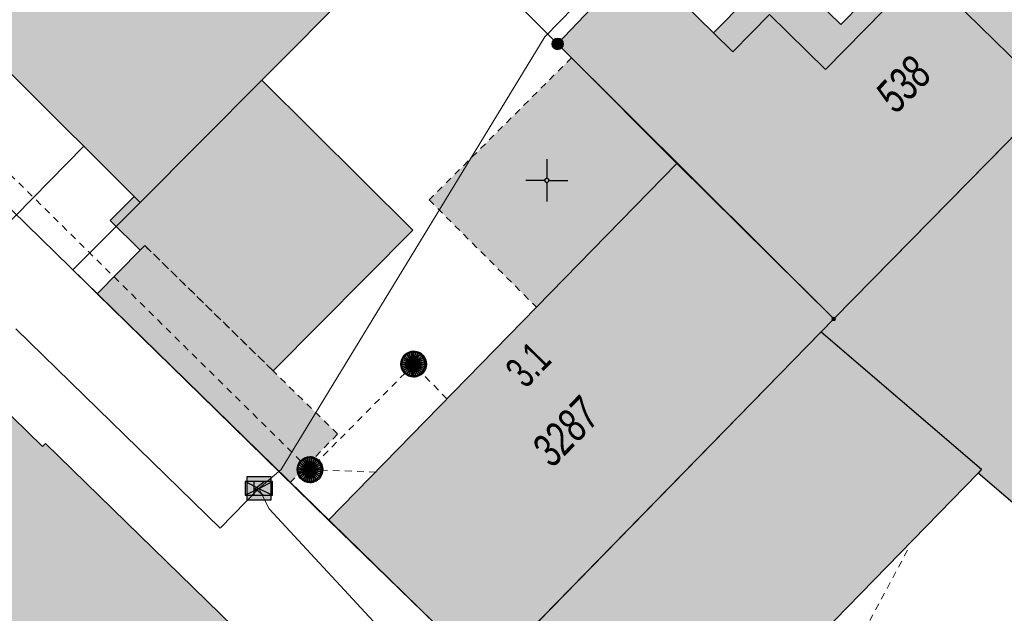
# Model space of a CAD drawing. Header units: metres. Extents: x 2695560 to 2696939, y 1260491 to 1262050.
# Tile 295 of 656: x 2695860 to 2695889, y 1260937 to 1260955. Entities that reach past the tile are written whole.
import ezdxf

# ---------------------------------------------------------------- set-up
doc = ezdxf.new("R2010")
doc.units = ezdxf.units.M
doc.linetypes.add('AUSGEZOGEN', pattern=[0])
doc.linetypes.add('VERDECKT2_S2', pattern=[0.36, 0.2, -0.16])
for name, color, linetype in [('XR$1$AV_Flächen (EO)', 7, 'AUSGEZOGEN'), ('XR$1$AV_Gebäudeflächen (BB)', 7, 'AUSGEZOGEN'), ('XR$1$AV_Gebäudeflächen (EO)', 7, 'AUSGEZOGEN'), ('XR$1$AV_Gebäudeflächen ut.', 7, 'AUSGEZOGEN'), ('XR$1$AV_Grenzpunkte', 7, 'AUSGEZOGEN'), ('XR$1$AV_Haus-Nr.', 7, 'AUSGEZOGEN'), ('XR$1$AV_Koordinatennetzpunkte', 7, 'AUSGEZOGEN'), ('XR$1$AV_Linien (BB)', 7, 'AUSGEZOGEN'), ('XR$1$AV_Linien (EO)', 7, 'AUSGEZOGEN'), ('XR$1$AV_Versicherung-Nr.', 7, 'AUSGEZOGEN'), ('XR$1$AW_LK_Schachtdeckel', 24, 'AUSGEZOGEN'), ('XR$1$Liegenschaftsgrenzen', 7, 'AUSGEZOGEN'), ('XR$1$PFAV', 255, 'AUSGEZOGEN'), ('XR$1$PFAW', 255, 'AUSGEZOGEN'), ('XR$1$PFWFM', 255, 'AUSGEZOGEN'), ('XR$1$TV_LK_KNOTEN', 92, 'AUSGEZOGEN')]:
    doc.layers.add(name, color=color, linetype=linetype)
for name, color, linetype, lineweight in [('XR$2$ABW-Linie-R-ungenau', 4, 'VERDECKT2_S2', 18), ('XR$2$ABW-Punkt', 6, 'AUSGEZOGEN', 18), ('XR$2$KOM-Linie-U-genau', 91, 'AUSGEZOGEN', 18), ('XR$2$KOM-Punkt-U', 91, 'AUSGEZOGEN', 18)]:
    doc.layers.add(name, color=color, linetype=linetype, lineweight=lineweight)
doc.styles.add('ARIAL', font='arial.ttf')

# ---------------------------------------------------------------- blocks, each defined once
blk = doc.blocks.new('BWAV20')
at = {"true_color": 0x000000, "transparency": 33554687}
blk.add_hatch(color=18, dxfattribs=at).paths.add_polyline_path([(0.167, 0), (0.163, 0.034), (0.153, 0.066), (0.137, 0.095), (0.115, 0.121), (0.088, 0.141), (0.058, 0.156), (0.025, 0.165), (-0.008, 0.166), (-0.042, 0.161), (-0.073, 0.15), (-0.102, 0.132), (-0.126, 0.109), (-0.146, 0.081), (-0.159, 0.05), (-0.166, 0.017), (-0.166, -0.017), (-0.159, -0.05), (-0.146, -0.081), (-0.126, -0.109), (-0.102, -0.132), (-0.073, -0.15), (-0.042, -0.161), (-0.008, -0.166), (0.025, -0.165), (0.058, -0.156), (0.088, -0.141), (0.115, -0.121), (0.137, -0.095), (0.153, -0.066), (0.163, -0.034)])
at = {"layer": 'XR$1$PFAV', "transparency": 33554687}
blk.add_hatch(color=7, dxfattribs=at).paths.add_polyline_path([(0.5, 0), (0.49, 0.101), (0.459, 0.197), (0.41, 0.286), (0.344, 0.362), (0.264, 0.424), (0.174, 0.469), (0.076, 0.494), (-0.025, 0.499), (-0.125, 0.484), (-0.22, 0.449), (-0.306, 0.395), (-0.379, 0.326), (-0.437, 0.243), (-0.477, 0.15), (-0.497, 0.051), (-0.497, -0.051), (-0.477, -0.15), (-0.437, -0.243), (-0.379, -0.326), (-0.306, -0.395), (-0.22, -0.449), (-0.125, -0.484), (-0.025, -0.499), (0.076, -0.494), (0.174, -0.469), (0.264, -0.424), (0.344, -0.362), (0.41, -0.286), (0.459, -0.197), (0.49, -0.101)])
blk = doc.blocks.new('BAV15')
at = {"layer": 'XR$1$PFAV', "transparency": 33554687}
blk.add_hatch(color=7, dxfattribs=at).paths.add_polyline_path([(0.5, 0), (0.49, 0.101), (0.459, 0.197), (0.41, 0.286), (0.344, 0.362), (0.264, 0.424), (0.174, 0.469), (0.076, 0.494), (-0.025, 0.499), (-0.125, 0.484), (-0.22, 0.449), (-0.306, 0.395), (-0.379, 0.326), (-0.437, 0.243), (-0.477, 0.15), (-0.497, 0.051), (-0.497, -0.051), (-0.477, -0.15), (-0.437, -0.243), (-0.379, -0.326), (-0.306, -0.395), (-0.22, -0.449), (-0.125, -0.484), (-0.025, -0.499), (0.076, -0.494), (0.174, -0.469), (0.264, -0.424), (0.344, -0.362), (0.41, -0.286), (0.459, -0.197), (0.49, -0.101)])
at = {"color": 7, "transparency": 33554687}
for start, end in [(90, 270), (270, 90)]:
    blk.add_arc((0, 0), 0.5, start, end, dxfattribs=at)
at = {"layer": 'XR$1$PFAV', "transparency": 33554687}
blk.add_circle((0, 0), 0.5, dxfattribs=at)
blk = doc.blocks.new('BAV2041')
at = {"color": 7, "transparency": 33554687}
for p, q in [((0, 0.5), (0, 0.05)), ((-0.05, 0), (-0.5, 0)), ((0.05, 0), (0.5, 0)), ((0, -0.05), (0, -0.5))]:
    blk.add_line(p, q, dxfattribs=at)
blk.add_circle((0, 0), 0.05, dxfattribs=at)
for start, end in [(90, 270), (270, 90)]:
    blk.add_arc((0, 0), 0.05, start, end, dxfattribs=at)
blk = doc.blocks.new('BAW2088')
at = {"layer": 'XR$1$PFAW', "transparency": 33554687}
blk.add_hatch(color=253, dxfattribs=at).paths.add_polyline_path([(0.51, 0), (0.5, 0.101), (0.47, 0.197), (0.421, 0.286), (0.355, 0.362), (0.275, 0.424), (0.184, 0.469), (0.086, 0.494), (-0.015, 0.499), (-0.115, 0.484), (-0.21, 0.449), (-0.296, 0.395), (-0.369, 0.326), (-0.427, 0.243), (-0.467, 0.15), (-0.487, 0.051), (-0.487, -0.051), (-0.467, -0.15), (-0.427, -0.243), (-0.369, -0.326), (-0.296, -0.395), (-0.21, -0.449), (-0.115, -0.484), (-0.015, -0.499), (0.086, -0.494), (0.184, -0.469), (0.275, -0.424), (0.355, -0.362), (0.421, -0.286), (0.47, -0.197), (0.5, -0.101)])
at = {"transparency": 33554687}
for start, end in [(91.1948, 268.8052), (268.8052, 91.1948)]:
    blk.add_arc((0.01, 0), 0.5, start, end, dxfattribs=at)
at = {"layer": 'XR$1$PFAW', "transparency": 33554687}
blk.add_circle((0.01, 0), 0.5, dxfattribs=at)
blk = doc.blocks.new('BTV1')
at = {"layer": 'XR$1$PFWFM', "transparency": 33554687}
blk.add_hatch(color=7, dxfattribs=at).paths.add_polyline_path([(-0.5, 0.5), (-0.5, -0.5), (0.5, -0.5), (0.5, 0.5)])
at = {"color": 92, "transparency": 33554687}
for p, q in [((-0.219, 0.321), (-0.219, -0.298)), ((-0.208, -0.05), (0.23, 0.31)), ((-0.159, 0.001), (0.192, -0.283))]:
    blk.add_line(p, q, dxfattribs=at)
blk.add_polyline3d([(-0.5, 0.5, 0.993), (0.5, 0.5, 0.993), (0.5, -0.5, 0.993), (-0.5, -0.5, 0.993)], close=True, dxfattribs=at)
blk = doc.blocks.new('KOM-BAUWERK-U')
at = {"layer": 'XR$2$KOM-Punkt-U', "linetype": 'AUSGEZOGEN', "lineweight": 25, "transparency": 33554687}
blk.add_polyline3d([(-400, -200, 2500), (400, -200, 2500), (400, 200, 2500), (-400, 200, 2500)], close=True, dxfattribs=at)
for points in [[(-400, 200, 2500), (0, 0, 2500), (400, -200, 2500)], [(-400, -200, 2500), (0, 0, 2500), (400, 200, 2500)]]:
    blk.add_polyline3d(points, dxfattribs=at)
blk = doc.blocks.new('ABW-SCHLAMMSAMMLER_RUND')
at = {"layer": 'XR$2$ABW-Punkt', "linetype": 'AUSGEZOGEN', "lineweight": 13, "transparency": 33554687}
for p, q in [((-70, 75, 2500), (70, 75, 2500)), ((-70, -75, 2500), (70, -75, 2500))]:
    blk.add_line(p, q, dxfattribs=at)
blk.add_polyline3d([(90, 0, 2500), (0, 0, 2500), (-90, 0, 2500)], dxfattribs=at)
at = {"layer": 'XR$2$ABW-Punkt', "linetype": 'AUSGEZOGEN', "lineweight": 25, "transparency": 33554687}
for points in [[(-147, 29, 2500), (0, 0, 2500), (-150, 0, 2500)], [(-147, 29), (0, 0), (-150, 0)], [(-147, 29, 2500), (-147, 29), (-150, 0), (-150, 0, 2500)], [(-150, 0, 2500), (0, 0, 2500), (-147, -29, 2500)], [(-150, 0), (0, 0), (-147, -29)], [(-139, 57, 2500), (0, 0, 2500), (-147, 29, 2500)], [(-139, 57), (0, 0), (-147, 29)], [(-139, 57, 2500), (-139, 57), (-147, 29), (-147, 29, 2500)], [(-147, -29, 2500), (0, 0, 2500), (-139, -57, 2500)], [(-147, -29), (0, 0), (-139, -57)], [(-125, 83, 2500), (0, 0, 2500), (-139, 57, 2500)], [(-125, 83), (0, 0), (-139, 57)], [(-125, 83, 2500), (-125, 83), (-139, 57), (-139, 57, 2500)], [(-139, -57, 2500), (0, 0, 2500), (-125, -83, 2500)], [(-139, -57), (0, 0), (-125, -83)], [(-106, 106, 2500), (0, 0, 2500), (-125, 83, 2500)], [(-106, 106), (0, 0), (-125, 83)], [(-106, 106, 2500), (-106, 106), (-125, 83), (-125, 83, 2500)], [(-125, -83, 2500), (0, 0, 2500), (-106, -106, 2500)], [(-125, -83), (0, 0), (-106, -106)], [(-83, 125, 2500), (0, 0, 2500), (-106, 106, 2500)], [(-83, 125), (0, 0), (-106, 106)], [(-83, 125, 2500), (-83, 125), (-106, 106), (-106, 106, 2500)], [(-106, -106, 2500), (0, 0, 2500), (-83, -125, 2500)], [(-106, -106), (0, 0), (-83, -125)], [(-57, 139, 2500), (0, 0, 2500), (-83, 125, 2500)], [(-57, 139), (0, 0), (-83, 125)], [(-57, 139, 2500), (-57, 139), (-83, 125), (-83, 125, 2500)], [(-83, -125, 2500), (0, 0, 2500), (-57, -139, 2500)], [(-83, -125), (0, 0), (-57, -139)], [(-29, 147, 2500), (0, 0, 2500), (-57, 139, 2500)], [(-29, 147), (0, 0), (-57, 139)], [(-29, 147, 2500), (-29, 147), (-57, 139), (-57, 139, 2500)], [(-57, -139, 2500), (0, 0, 2500), (-29, -147, 2500)], [(-57, -139), (0, 0), (-29, -147)], [(0, 150, 2500), (0, 0, 2500), (-29, 147, 2500)], [(0, 150), (0, 0), (-29, 147)], [(0, 150, 2500), (0, 150), (-29, 147), (-29, 147, 2500)], [(-29, -147, 2500), (0, 0, 2500), (0, -150, 2500)], [(-29, -147), (0, 0), (0, -150)], [(29, 147, 2500), (0, 0, 2500), (0, 150, 2500)], [(29, 147), (0, 0), (0, 150)], [(29, 147, 2500), (29, 147), (0, 150), (0, 150, 2500)], [(57, 139, 2500), (0, 0, 2500), (29, 147, 2500)], [(57, 139), (0, 0), (29, 147)], [(83, 125, 2500), (0, 0, 2500), (57, 139, 2500)], [(83, 125), (0, 0), (57, 139)], [(106, 106, 2500), (0, 0, 2500), (83, 125, 2500)], [(106, 106), (0, 0), (83, 125)], [(125, 83, 2500), (0, 0, 2500), (106, 106, 2500)], [(125, 83), (0, 0), (106, 106)], [(139, 57, 2500), (0, 0, 2500), (125, 83, 2500)], [(139, 57), (0, 0), (125, 83)], [(147, 29, 2500), (0, 0, 2500), (139, 57, 2500)], [(147, 29), (0, 0), (139, 57)], [(150, 0, 2500), (0, 0, 2500), (147, 29, 2500)], [(150, 0), (0, 0), (147, 29)], [(0, -150, 2500), (0, 0, 2500), (29, -147, 2500)], [(29, -147, 2500), (0, 0, 2500), (57, -139, 2500)], [(57, -139, 2500), (0, 0, 2500), (83, -125, 2500)], [(83, -125, 2500), (0, 0, 2500), (106, -106, 2500)], [(106, -106, 2500), (0, 0, 2500), (125, -83, 2500)], [(125, -83, 2500), (0, 0, 2500), (139, -57, 2500)], [(139, -57, 2500), (0, 0, 2500), (147, -29, 2500)], [(147, -29, 2500), (0, 0, 2500), (150, 0, 2500)], [(0, -150), (0, 0), (29, -147)], [(29, -147), (0, 0), (57, -139)], [(57, -139), (0, 0), (83, -125)], [(83, -125), (0, 0), (106, -106)], [(106, -106), (0, 0), (125, -83)], [(125, -83), (0, 0), (139, -57)], [(139, -57), (0, 0), (147, -29)], [(147, -29), (0, 0), (150, 0)], [(57, 139, 2500), (57, 139), (29, 147), (29, 147, 2500)], [(83, 125, 2500), (83, 125), (57, 139), (57, 139, 2500)], [(106, 106, 2500), (106, 106), (83, 125), (83, 125, 2500)], [(125, 83, 2500), (125, 83), (106, 106), (106, 106, 2500)], [(139, 57, 2500), (139, 57), (125, 83), (125, 83, 2500)], [(147, 29, 2500), (147, 29), (139, 57), (139, 57, 2500)], [(150, 0, 2500), (150, 0), (147, 29), (147, 29, 2500)], [(-150, 0, 2500), (-150, 0), (-147, -29), (-147, -29, 2500)], [(-147, -29, 2500), (-147, -29), (-139, -57), (-139, -57, 2500)], [(-139, -57, 2500), (-139, -57), (-125, -83), (-125, -83, 2500)], [(-125, -83, 2500), (-125, -83), (-106, -106), (-106, -106, 2500)], [(-106, -106, 2500), (-106, -106), (-83, -125), (-83, -125, 2500)], [(-83, -125, 2500), (-83, -125), (-57, -139), (-57, -139, 2500)], [(-57, -139, 2500), (-57, -139), (-29, -147), (-29, -147, 2500)], [(-29, -147, 2500), (-29, -147), (0, -150), (0, -150, 2500)], [(0, -150, 2500), (0, -150), (29, -147), (29, -147, 2500)], [(29, -147, 2500), (29, -147), (57, -139), (57, -139, 2500)], [(57, -139, 2500), (57, -139), (83, -125), (83, -125, 2500)], [(83, -125, 2500), (83, -125), (106, -106), (106, -106, 2500)], [(106, -106, 2500), (106, -106), (125, -83), (125, -83, 2500)], [(125, -83, 2500), (125, -83), (139, -57), (139, -57, 2500)], [(139, -57, 2500), (139, -57), (147, -29), (147, -29, 2500)], [(147, -29, 2500), (147, -29), (150, 0), (150, 0, 2500)]]:
    blk.add_3dface(points, dxfattribs=at)
blk = doc.blocks.new('ABW-DECKEL')
at = {"layer": 'XR$2$ABW-Punkt', "linetype": 'AUSGEZOGEN', "lineweight": 25, "transparency": 33554687}
for points in [[(-134, 323, 2500), (0, 0, 2500), (-194, 291, 2500)], [(-134, 323), (0, 0), (-194, 291)], [(-134, 323, 2500), (-134, 323), (-194, 291), (-194, 291, 2500)], [(-68, 343, 2500), (0, 0, 2500), (-134, 323, 2500)], [(-68, 343), (0, 0), (-134, 323)], [(-68, 343, 2500), (-68, 343), (-134, 323), (-134, 323, 2500)], [(0, 350, 2500), (0, 0, 2500), (-68, 343, 2500)], [(0, 350), (0, 0), (-68, 343)], [(0, 350, 2500), (0, 350), (-68, 343), (-68, 343, 2500)], [(68, 343, 2500), (0, 0, 2500), (0, 350, 2500)], [(68, 343), (0, 0), (0, 350)], [(68, 343, 2500), (68, 343), (0, 350), (0, 350, 2500)], [(134, 323, 2500), (0, 0, 2500), (68, 343, 2500)], [(134, 323), (0, 0), (68, 343)], [(194, 291, 2500), (0, 0, 2500), (134, 323, 2500)], [(194, 291), (0, 0), (134, 323)], [(134, 323, 2500), (134, 323), (68, 343), (68, 343, 2500)], [(194, 291, 2500), (194, 291), (134, 323), (134, 323, 2500)], [(-343, 68, 2500), (0, 0, 2500), (-350, 0, 2500)], [(-343, 68), (0, 0), (-350, 0)], [(-343, 68, 2500), (-343, 68), (-350, 0), (-350, 0, 2500)], [(-350, 0, 2500), (0, 0, 2500), (-343, -68, 2500)], [(-350, 0), (0, 0), (-343, -68)], [(-323, 134, 2500), (0, 0, 2500), (-343, 68, 2500)], [(-323, 134), (0, 0), (-343, 68)], [(-323, 134, 2500), (-323, 134), (-343, 68), (-343, 68, 2500)], [(-343, -68, 2500), (0, 0, 2500), (-323, -134, 2500)], [(-343, -68), (0, 0), (-323, -134)], [(-291, 194, 2500), (0, 0, 2500), (-323, 134, 2500)], [(-291, 194), (0, 0), (-323, 134)], [(-291, 194, 2500), (-291, 194), (-323, 134), (-323, 134, 2500)], [(-323, -134, 2500), (0, 0, 2500), (-291, -194, 2500)], [(-323, -134), (0, 0), (-291, -194)], [(-247, 247, 2500), (0, 0, 2500), (-291, 194, 2500)], [(-247, 247), (0, 0), (-291, 194)], [(-247, 247, 2500), (-247, 247), (-291, 194), (-291, 194, 2500)], [(-291, -194, 2500), (0, 0, 2500), (-247, -247, 2500)], [(-291, -194), (0, 0), (-247, -247)], [(-194, 291, 2500), (0, 0, 2500), (-247, 247, 2500)], [(-194, 291), (0, 0), (-247, 247)], [(-194, 291, 2500), (-194, 291), (-247, 247), (-247, 247, 2500)], [(-247, -247, 2500), (0, 0, 2500), (-194, -291, 2500)], [(-247, -247), (0, 0), (-194, -291)], [(-194, -291, 2500), (0, 0, 2500), (-134, -323, 2500)], [(-194, -291), (0, 0), (-134, -323)], [(-134, -323, 2500), (0, 0, 2500), (-68, -343, 2500)], [(-134, -323), (0, 0), (-68, -343)], [(-68, -343, 2500), (0, 0, 2500), (0, -350, 2500)], [(-68, -343), (0, 0), (0, -350)], [(247, 247, 2500), (0, 0, 2500), (194, 291, 2500)], [(247, 247), (0, 0), (194, 291)], [(291, 194, 2500), (0, 0, 2500), (247, 247, 2500)], [(291, 194), (0, 0), (247, 247)], [(323, 134, 2500), (0, 0, 2500), (291, 194, 2500)], [(323, 134), (0, 0), (291, 194)], [(343, 68, 2500), (0, 0, 2500), (323, 134, 2500)], [(343, 68), (0, 0), (323, 134)], [(350, 0, 2500), (0, 0, 2500), (343, 68, 2500)], [(350, 0), (0, 0), (343, 68)], [(0, -350, 2500), (0, 0, 2500), (68, -343, 2500)], [(68, -343, 2500), (0, 0, 2500), (134, -323, 2500)], [(134, -323, 2500), (0, 0, 2500), (194, -291, 2500)], [(194, -291, 2500), (0, 0, 2500), (247, -247, 2500)], [(247, -247, 2500), (0, 0, 2500), (291, -194, 2500)], [(291, -194, 2500), (0, 0, 2500), (323, -134, 2500)], [(323, -134, 2500), (0, 0, 2500), (343, -68, 2500)], [(343, -68, 2500), (0, 0, 2500), (350, 0, 2500)], [(0, -350), (0, 0), (68, -343)], [(68, -343), (0, 0), (134, -323)], [(134, -323), (0, 0), (194, -291)], [(194, -291), (0, 0), (247, -247)], [(247, -247), (0, 0), (291, -194)], [(291, -194), (0, 0), (323, -134)], [(323, -134), (0, 0), (343, -68)], [(343, -68), (0, 0), (350, 0)], [(247, 247, 2500), (247, 247), (194, 291), (194, 291, 2500)], [(291, 194, 2500), (291, 194), (247, 247), (247, 247, 2500)], [(323, 134, 2500), (323, 134), (291, 194), (291, 194, 2500)], [(343, 68, 2500), (343, 68), (323, 134), (323, 134, 2500)], [(350, 0, 2500), (350, 0), (343, 68), (343, 68, 2500)], [(-350, 0, 2500), (-350, 0), (-343, -68), (-343, -68, 2500)], [(-343, -68, 2500), (-343, -68), (-323, -134), (-323, -134, 2500)], [(-323, -134, 2500), (-323, -134), (-291, -194), (-291, -194, 2500)], [(-291, -194, 2500), (-291, -194), (-247, -247), (-247, -247, 2500)], [(-247, -247, 2500), (-247, -247), (-194, -291), (-194, -291, 2500)], [(-194, -291, 2500), (-194, -291), (-134, -323), (-134, -323, 2500)], [(134, -323, 2500), (134, -323), (194, -291), (194, -291, 2500)], [(194, -291, 2500), (194, -291), (247, -247), (247, -247, 2500)], [(247, -247, 2500), (247, -247), (291, -194), (291, -194, 2500)], [(291, -194, 2500), (291, -194), (323, -134), (323, -134, 2500)], [(323, -134, 2500), (323, -134), (343, -68), (343, -68, 2500)], [(343, -68, 2500), (343, -68), (350, 0), (350, 0, 2500)], [(-134, -323, 2500), (-134, -323), (-68, -343), (-68, -343, 2500)], [(-68, -343, 2500), (-68, -343), (0, -350), (0, -350, 2500)], [(0, -350, 2500), (0, -350), (68, -343), (68, -343, 2500)], [(68, -343, 2500), (68, -343), (134, -323), (134, -323, 2500)]]:
    blk.add_3dface(points, dxfattribs=at)

msp = doc.modelspace()

# ---------------------------------------------------------------- hatches: boundary and pattern name
at = {"layer": 'XR$1$AV_Gebäudeflächen (BB)', "true_color": 0xd2d2d2, "transparency": 33554687}
for points in [[(2695863.181, 1260962.704), (2695856.792, 1260956.296), (2695863.769, 1260949.336), (2695863.946, 1260949.159), (2695867.54, 1260952.775), (2695870.317, 1260955.57)], [(2695884.45, 1260945.71), (2695889.528, 1260950.883), (2695890.895, 1260952.292), (2695894.915, 1260956.37), (2695890.696, 1260960.57), (2695889.024, 1260958.867), (2695884.66, 1260954.421), (2695882.869, 1260956.18), (2695880.9, 1260954.174), (2695878.67, 1260956.364), (2695876.29, 1260953.85), (2695876.7, 1260953.439), (2695879.818, 1260950.315)], [(2695894.915, 1260956.37), (2695890.895, 1260952.292), (2695889.528, 1260950.883), (2695884.45, 1260945.71), (2695884.079, 1260945.33), (2695874.2, 1260935.2), (2695878.695, 1260930.862), (2695888.718, 1260941.151), (2695893.114, 1260937.383), (2695893.236, 1260937.28), (2695893.305, 1260937.222), (2695893.633, 1260937.605), (2695896.282, 1260940.698), (2695896.379, 1260940.811), (2695899.078, 1260943.963), (2695904.825, 1260939.042), (2695909.415, 1260944.451), (2695902.48, 1260950.39), (2695899.45, 1260952.97), (2695895.19, 1260956.61), (2695895.009, 1260956.452)], [(2695847.461, 1260938.928), (2695860.198, 1260926.5), (2695860.47, 1260926.235), (2695868.693, 1260934.662), (2695861.149, 1260942.022), (2695861.065, 1260941.936), (2695859.281, 1260943.677), (2695859.365, 1260943.763), (2695851.829, 1260951.116), (2695851.724, 1260951.008), (2695843.771, 1260942.822), (2695843.625, 1260942.671)], [(2695884.45, 1260945.71), (2695879.818, 1260950.315), (2695875.663, 1260946.056), (2695869.518, 1260939.759), (2695874.2, 1260935.2), (2695884.079, 1260945.33)]]:
    msp.add_hatch(color=254, dxfattribs=at).paths.add_polyline_path(points)
at = {"layer": 'XR$1$AV_Gebäudeflächen (EO)', "true_color": 0xebebeb, "transparency": 33554687}
for points in [[(2695872.49, 1260949.234), (2695875.663, 1260946.056), (2695879.818, 1260950.315), (2695876.7, 1260953.439)], [(2695862.676, 1260946.45), (2695868.381, 1260940.871), (2695869.786, 1260942.308), (2695867.876, 1260944.176), (2695864.081, 1260947.887), (2695863.946, 1260947.749)]]:
    msp.add_hatch(color=7, dxfattribs=at).paths.add_polyline_path(points)
at = {"layer": 'XR$1$AV_Gebäudeflächen ut.', "true_color": 0xf5f5f5, "transparency": 33554687}
msp.add_hatch(color=7, dxfattribs=at).paths.add_polyline_path([(2695864.081, 1260947.887), (2695867.876, 1260944.176), (2695872.008, 1260948.334), (2695867.54, 1260952.775), (2695863.946, 1260949.159), (2695863.769, 1260949.336), (2695863.063, 1260948.628), (2695863.946, 1260947.749)])

# ---------------------------------------------------------------- linework, layer by layer
at = {"layer": 'XR$1$AV_Flächen (EO)', "color": 7, "linetype": 'VERDECKT2_S2', "transparency": 33554687}
for p, q in [((2695876.7, 1260953.439), (2695872.49, 1260949.234)), ((2695872.49, 1260949.234), (2695875.663, 1260946.056)), ((2695864.081, 1260947.887), (2695867.876, 1260944.176))]:
    msp.add_line(p, q, dxfattribs=at)
at = {"layer": 'XR$1$AV_Flächen (EO)', "color": 7, "linetype": 'AUSGEZOGEN', "transparency": 33554687}
for p, q in [((2695863.946, 1260947.749), (2695864.081, 1260947.887)), ((2695862.676, 1260946.45), (2695868.381, 1260940.871))]:
    msp.add_line(p, q, dxfattribs=at)
for points in [[(2695875.663, 1260946.056), (2695879.818, 1260950.315), (2695876.7, 1260953.439)], [(2695867.54, 1260952.775), (2695863.946, 1260949.159), (2695863.769, 1260949.336)], [(2695867.876, 1260944.176), (2695872.008, 1260948.334), (2695867.54, 1260952.775)], [(2695863.769, 1260949.336), (2695863.063, 1260948.628), (2695863.946, 1260947.749)], [(2695864.081, 1260947.887), (2695863.946, 1260947.749), (2695862.676, 1260946.45)]]:
    msp.add_lwpolyline(points, dxfattribs=at)
at = {"layer": 'XR$1$AV_Flächen (EO)', "color": 7, "linetype": 'VERDECKT2_S2', "transparency": 33554687}
msp.add_lwpolyline([(2695868.381, 1260940.871), (2695869.786, 1260942.308), (2695867.876, 1260944.176), (2695864.081, 1260947.887)], dxfattribs=at)
at = {"layer": 'XR$1$AV_Linien (BB)', "color": 7, "linetype": 'AUSGEZOGEN', "transparency": 33554687}
for p, q in [((2695879.818, 1260950.315), (2695884.45, 1260945.71)), ((2695874.2, 1260935.2), (2695869.518, 1260939.759))]:
    msp.add_line(p, q, dxfattribs=at)
for points in [[(2695863.946, 1260949.159), (2695863.769, 1260949.336), (2695856.792, 1260956.296), (2695863.181, 1260962.704)], [(2695863.181, 1260962.704), (2695870.317, 1260955.57), (2695867.54, 1260952.775), (2695863.946, 1260949.159)], [(2695879.818, 1260950.315), (2695876.7, 1260953.439), (2695876.29, 1260953.85), (2695878.67, 1260956.364), (2695880.9, 1260954.174), (2695882.869, 1260956.18), (2695884.66, 1260954.421), (2695889.024, 1260958.867), (2695890.696, 1260960.57)], [(2695884.45, 1260945.71), (2695889.528, 1260950.883), (2695890.895, 1260952.292), (2695894.915, 1260956.37)], [(2695851.724, 1260951.008), (2695851.829, 1260951.116), (2695859.365, 1260943.763), (2695859.281, 1260943.677), (2695861.065, 1260941.936), (2695861.149, 1260942.022), (2695868.693, 1260934.662), (2695860.47, 1260926.235), (2695860.198, 1260926.5)], [(2695869.518, 1260939.759), (2695875.663, 1260946.056), (2695879.818, 1260950.315)], [(2695863.946, 1260949.159), (2695861.959, 1260947.16), (2695869.518, 1260939.759)], [(2695884.45, 1260945.71), (2695884.079, 1260945.33), (2695874.2, 1260935.2)], [(2695893.236, 1260937.28), (2695893.114, 1260937.383), (2695888.718, 1260941.151), (2695878.695, 1260930.862)]]:
    msp.add_lwpolyline(points, dxfattribs=at)
at = {"layer": 'XR$1$AV_Linien (EO)', "color": 7, "linetype": 'AUSGEZOGEN', "transparency": 33554687}
for points in [[(2695890.895, 1260952.292), (2695887.088, 1260956.03), (2695884.207, 1260953.095), (2695882.552, 1260954.72), (2695881.469, 1260953.617), (2695880.9, 1260954.174)], [(2695884.079, 1260945.33), (2695888.818, 1260941.268), (2695888.718, 1260941.151)]]:
    msp.add_lwpolyline(points, dxfattribs=at)
at = {"layer": 'XR$1$Liegenschaftsgrenzen', "color": 7, "linetype": 'AUSGEZOGEN', "transparency": 33554687}
for p, q in [((2695851.54, 1260957.34), (2695874.2, 1260935.2)), ((2695894.915, 1260956.37), (2695884.45, 1260945.71)), ((2695874.2, 1260935.2), (2695884.45, 1260945.71))]:
    msp.add_line(p, q, dxfattribs=at)
msp.add_lwpolyline([(2695884.45, 1260945.71), (2695876.29, 1260953.85), (2695862.16, 1260968)], dxfattribs=at)
at = {"layer": 'XR$2$ABW-Linie-R-ungenau', "linetype": 'VERDECKT2_S2', "transparency": 33554687}
for p, q in [((2695868.958, 1260941.251), (2695857.265, 1260952.792)), ((2695872.032, 1260944.365), (2695868.956, 1260941.252)), ((2695873.013, 1260943.343), (2695872.023, 1260944.375)), ((2695870.92, 1260941.178), (2695868.958, 1260941.251)), ((2695886.631, 1260938.865), (2695882.555, 1260931.257))]:
    msp.add_line(p, q, dxfattribs=at)
at = {"layer": 'XR$2$KOM-Linie-U-genau', "linetype": 'AUSGEZOGEN', "transparency": 33554687}
msp.add_line((2695862.278, 1260950.82), (2695858.592, 1260947.059), dxfattribs=at)
for points in [[(2695884.454, 1260962.817), (2695875.913, 1260954.058), (2695868.115, 1260941.255), (2695867.456, 1260940.698)], [(2695867.456, 1260940.698), (2695866.317, 1260939.522), (2695860.276, 1260945.416)], [(2695867.456, 1260940.698), (2695867.76, 1260940.091), (2695870.85, 1260936.758), (2695875.422, 1260931.053), (2695880.601, 1260926.196)]]:
    msp.add_lwpolyline(points, dxfattribs=at)

# ---------------------------------------------------------------- block references
at = {"layer": 'XR$1$AV_Grenzpunkte', "color": 7, "linetype": 'AUSGEZOGEN', "lineweight": -3, "transparency": 33554687}
for name, p, xscale, yscale in [('BAV15', (2695876.29, 1260953.85), 0.3249999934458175, 0.3249999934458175), ('BWAV20', (2695884.45, 1260945.71), 0.3899999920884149, 0.3899999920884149)]:
    msp.add_blockref(name, p, dxfattribs=dict(at, xscale=xscale, yscale=yscale))
at = {"layer": 'XR$1$AV_Koordinatennetzpunkte', "color": 7, "linetype": 'AUSGEZOGEN', "lineweight": -3, "transparency": 33554687, "xscale": 1.25, "yscale": 1.25}
msp.add_blockref('BAV2041', (2695875.97, 1260949.81), dxfattribs=at)
at = {"layer": 'XR$1$AW_LK_Schachtdeckel', "color": 24, "linetype": 'AUSGEZOGEN', "lineweight": -3, "transparency": 33554687, "xscale": 0.7578193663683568, "yscale": 0.7578193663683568}
for p in [(2695872.026, 1260944.375), (2695868.959, 1260941.252)]:
    msp.add_blockref('BAW2088', p, dxfattribs=at)
at = {"layer": 'XR$1$TV_LK_KNOTEN', "color": 92, "linetype": 'AUSGEZOGEN', "lineweight": -3, "transparency": 33554687, "xscale": 0.7000000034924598, "yscale": 0.7000000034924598}
msp.add_blockref('BTV1', (2695867.459, 1260940.698), dxfattribs=at)
at = {"layer": 'XR$2$ABW-Punkt', "color": 6, "linetype": 'AUSGEZOGEN', "lineweight": 18, "transparency": 33554687, "xscale": 0.001, "yscale": 0.001, "zscale": 0.001, "rotation": 360}
for name, p in [('ABW-DECKEL', (2695872.023, 1260944.375)), ('ABW-SCHLAMMSAMMLER_RUND', (2695872.023, 1260944.375)), ('ABW-DECKEL', (2695868.956, 1260941.252)), ('ABW-SCHLAMMSAMMLER_RUND', (2695868.956, 1260941.252))]:
    msp.add_blockref(name, p, dxfattribs=at)
at = {"layer": 'XR$2$KOM-Punkt-U', "color": 91, "linetype": 'AUSGEZOGEN', "lineweight": 18, "transparency": 33554687, "xscale": 0.001, "yscale": 0.001, "zscale": 0.001, "rotation": 360}
msp.add_blockref('KOM-BAUWERK-U', (2695867.456, 1260940.698), dxfattribs=at)

# ---------------------------------------------------------------- texts
at = {"layer": 'XR$1$AV_Haus-Nr.', "color": 7, "transparency": 33554687, "insert": (2695875.082, 1260944.689), "char_height": 0.9297, "width": 1.5135, "attachment_point": 2, "rotation": 45.7029, "style": 'ARIAL'}
msp.add_mtext('\\W0.64;3.1', dxfattribs=at)
at = {"layer": 'XR$1$AV_Versicherung-Nr.', "color": 7, "transparency": 33554687, "char_height": 0.96842, "attachment_point": 5, "style": 'ARIAL'}
for s, insert, width, rotation in [('\\A1;{\\fArial|i1|b0;\\H0.968418;\\W0.700000;\\C7;538}\\P', (2695886.505, 1260952.65), 1.93301, 45.531), ('\\A1;{\\fArial|i1|b0;\\H0.968418;\\W0.700000;\\C7;3287}\\P', (2695876.526, 1260942.365), 2.46457, 45.7173)]:
    msp.add_mtext(s, dxfattribs=dict(at, insert=insert, width=width, rotation=rotation))

doc.saveas('drawing.dxf')
